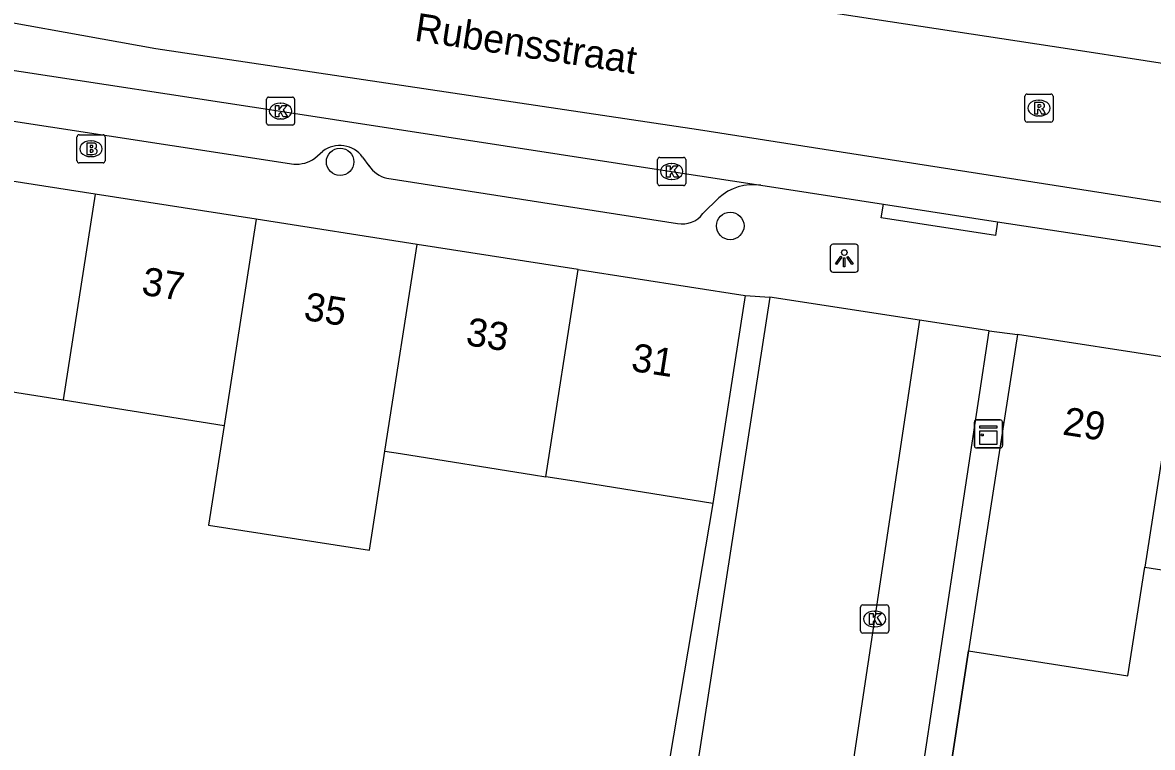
# Model space of a CAD drawing. Extents: x 162172 to 163187, y 382874 to 383684.
# Drawn here: x 162573.41 to 162613.64, y 383312.12 to 383337.94 of the extents above; entities that cross this region are included whole.
import ezdxf

# ---------------------------------------------------------------- set-up
doc = ezdxf.new("R2010")
doc.units = 0
for name, color, linetype in [('IMGEO_Boom', 7, 'Continuous'), ('IMGEO_Brandkraan', 7, 'Continuous'), ('IMGEO_Kast', 7, 'Continuous'), ('IMGEO_Kolk', 7, 'Continuous'), ('IMGEO_Lichtpunt', 7, 'Continuous'), ('IMGEO_Muur', 7, 'Continuous'), ('IMGEO_Openbare_ruimte_label', 7, 'Continuous'), ('IMGEO_Pand', 7, 'Continuous'), ('IMGEO_Pand_nummerreeks', 7, 'Continuous'), ('IMGEO_Rijbaan_lokaal_gesloten', 7, 'Continuous'), ('IMGEO_Rijbaan_lokaal_open', 7, 'Continuous'), ('IMGEO_Rioolput', 7, 'Continuous'), ('IMGEO_Voetpad_open', 7, 'Continuous')]:
    doc.layers.add(name, color=color, linetype=linetype)

msp = doc.modelspace()

# ---------------------------------------------------------------- linework, layer by layer
at = {"layer": 'IMGEO_Boom'}
for centre in [(162584.716, 383332.983), (162598.611, 383330.697)]:
    msp.add_circle(centre, 0.489, dxfattribs=at)
at = {"layer": 'IMGEO_Brandkraan'}
for p, q in [((162575.347, 383333.02), (162575.347, 383333.872)), ((162575.422, 383333.946), (162576.274, 383333.946)), ((162576.348, 383333.872), (162576.348, 383333.02)), ((162575.835, 383333.726), (162575.86, 383333.726)), ((162575.858, 383333.166), (162575.833, 383333.166)), ((162576.274, 383332.946), (162575.422, 383332.946))]:
    msp.add_line(p, q, dxfattribs=at)
for points in [[(162575.347, 383333.02), (162575.347, 383333.872)], [(162575.422, 383333.946), (162576.274, 383333.946)], [(162576.348, 383333.872), (162576.348, 383333.02)], [(162575.695, 383333.646), (162575.695, 383333.246), (162575.908, 383333.246)], [(162575.926, 383333.646), (162575.695, 383333.646)], [(162575.874, 383333.565), (162575.82, 383333.565), (162575.82, 383333.489)], [(162575.82, 383333.489), (162575.873, 383333.489)], [(162575.882, 383333.413), (162575.82, 383333.413), (162575.82, 383333.332)], [(162575.82, 383333.332), (162575.882, 383333.332)], [(162576.274, 383332.946), (162575.422, 383332.946)]]:
    msp.add_lwpolyline(points, dxfattribs=at)
for centre, radius, start, end in [((162575.424, 383333.87), 0.0765, 91.552, 178.448), ((162575.424, 383333.87), 0.0765, 91.552, 178.448), ((162576.272, 383333.87), 0.0765, 1.552, 88.448), ((162576.272, 383333.87), 0.0765, 1.552, 88.448), ((162575.875, 383333.527), 0.0379, 267.8285, 90.9355), ((162575.93, 383333.501), 0.145, 59.4692, 91.5367), ((162575.955, 383333.548), 0.0922, 285.5137, 58.1501), ((162575.96, 383333.356), 0.105, 301.3115, 78.989), ((162575.424, 383333.022), 0.0765, 181.552, 268.448), ((162575.424, 383333.022), 0.0765, 181.552, 268.448), ((162575.883, 383333.372), 0.0404, 269.8759, 90.5077), ((162575.914, 383333.497), 0.251, 268.6676, 293.5347), ((162576.272, 383333.022), 0.0765, 271.552, 358.448), ((162576.272, 383333.022), 0.0765, 271.552, 358.448)]:
    msp.add_arc(centre, radius, start, end, dxfattribs=at)
for centre, major_axis, ratio, start_param, end_param in [((162575.834, 383333.446), (-0.387, 0.002), 0.722429, 4.712389, 7.853982), ((162575.859, 383333.446), (-0.39, 0.002), 0.717154, 1.570796, 4.712389)]:
    msp.add_ellipse(centre, major_axis=major_axis, ratio=ratio, start_param=start_param, end_param=end_param, dxfattribs=at)
at = {"layer": 'IMGEO_Kast'}
for p, q in [((162607.381, 383323.787), (162608.222, 383323.787)), ((162608.222, 383323.787), (162607.381, 383323.787)), ((162607.306, 383322.862), (162607.306, 383323.703)), ((162607.306, 383323.703), (162607.306, 383322.862)), ((162608.306, 383323.712), (162608.306, 383322.871)), ((162608.306, 383322.871), (162608.306, 383323.712)), ((162608.231, 383322.787), (162607.39, 383322.787)), ((162607.39, 383322.787), (162608.231, 383322.787))]:
    msp.add_line(p, q, dxfattribs=at)
for points in [[(162607.501, 383323.577), (162608.101, 383323.577), (162608.101, 383323.492), (162607.501, 383323.492), (162607.501, 383323.577)], [(162607.501, 383323.402), (162608.101, 383323.402), (162608.101, 383322.913), (162607.501, 383322.913), (162607.501, 383323.402)]]:
    msp.add_lwpolyline(points, dxfattribs=at)
msp.add_circle((162607.585, 383323.251), 0.0377, dxfattribs=at)
for centre, start, end in [((162607.384, 383323.709), 92.4484, 184.2845), ((162607.384, 383323.709), 92.4484, 184.2845), ((162608.228, 383323.709), 2.4484, 94.2845), ((162608.228, 383323.709), 2.4484, 94.2845), ((162607.384, 383322.865), 182.4484, 274.2845), ((162607.384, 383322.865), 182.4484, 274.2845), ((162608.228, 383322.865), 272.4484, 4.2845), ((162608.228, 383322.865), 272.4484, 4.2845)]:
    msp.add_arc(centre, 0.0779, start, end, dxfattribs=at)
at = {"layer": 'IMGEO_Kolk'}
for p, q in [((162582.095, 383334.363), (162582.095, 383335.215)), ((162582.17, 383335.289), (162583.022, 383335.289)), ((162582.583, 383335.069), (162582.608, 383335.069)), ((162583.096, 383335.215), (162583.096, 383334.363)), ((162583.022, 383334.289), (162582.17, 383334.289)), ((162582.606, 383334.509), (162582.581, 383334.509)), ((162596.022, 383332.211), (162596.022, 383333.063)), ((162596.097, 383333.137), (162596.949, 383333.137)), ((162597.023, 383333.063), (162597.023, 383332.211)), ((162596.51, 383332.917), (162596.535, 383332.917)), ((162596.533, 383332.357), (162596.508, 383332.357)), ((162596.949, 383332.137), (162596.097, 383332.137)), ((162603.253, 383316.267), (162603.253, 383317.119)), ((162603.328, 383317.193), (162604.18, 383317.193)), ((162603.741, 383316.973), (162603.766, 383316.973)), ((162604.254, 383317.119), (162604.254, 383316.267)), ((162604.18, 383316.193), (162603.328, 383316.193)), ((162603.764, 383316.413), (162603.739, 383316.413))]:
    msp.add_line(p, q, dxfattribs=at)
for points in [[(162582.095, 383334.363), (162582.095, 383335.215)], [(162582.17, 383335.289), (162583.022, 383335.289)], [(162583.096, 383335.215), (162583.096, 383334.363)], [(162582.416, 383334.989), (162582.539, 383334.989), (162582.539, 383334.838), (162582.669, 383334.989), (162582.833, 383334.989), (162582.687, 383334.838), (162582.84, 383334.589), (162582.688, 383334.589), (162582.603, 383334.753), (162582.539, 383334.686), (162582.539, 383334.589), (162582.416, 383334.589), (162582.416, 383334.989)], [(162583.022, 383334.289), (162582.17, 383334.289)], [(162596.022, 383332.211), (162596.022, 383333.063)], [(162596.097, 383333.137), (162596.949, 383333.137)], [(162597.023, 383333.063), (162597.023, 383332.211)], [(162596.343, 383332.837), (162596.466, 383332.837), (162596.466, 383332.686), (162596.596, 383332.837), (162596.76, 383332.837), (162596.614, 383332.686), (162596.767, 383332.437), (162596.615, 383332.437), (162596.53, 383332.601), (162596.466, 383332.534), (162596.466, 383332.437), (162596.343, 383332.437), (162596.343, 383332.837)], [(162596.949, 383332.137), (162596.097, 383332.137)], [(162603.253, 383316.267), (162603.253, 383317.119)], [(162603.328, 383317.193), (162604.18, 383317.193)], [(162604.254, 383317.119), (162604.254, 383316.267)], [(162603.574, 383316.893), (162603.697, 383316.893), (162603.697, 383316.742), (162603.827, 383316.893), (162603.991, 383316.893), (162603.845, 383316.742), (162603.998, 383316.493), (162603.846, 383316.493), (162603.761, 383316.657), (162603.697, 383316.59), (162603.697, 383316.493), (162603.574, 383316.493), (162603.574, 383316.893)], [(162604.18, 383316.193), (162603.328, 383316.193)]]:
    msp.add_lwpolyline(points, dxfattribs=at)
for centre, start, end in [((162582.172, 383335.213), 91.552, 178.448), ((162582.172, 383335.213), 91.552, 178.448), ((162583.02, 383335.213), 1.552, 88.448), ((162583.02, 383335.213), 1.552, 88.448), ((162582.172, 383334.365), 181.552, 268.448), ((162582.172, 383334.365), 181.552, 268.448), ((162583.02, 383334.365), 271.552, 358.448), ((162583.02, 383334.365), 271.552, 358.448), ((162596.099, 383333.061), 91.552, 178.448), ((162596.099, 383333.061), 91.552, 178.448), ((162596.947, 383333.061), 1.552, 88.448), ((162596.947, 383333.061), 1.552, 88.448), ((162596.099, 383332.213), 181.552, 268.448), ((162596.099, 383332.213), 181.552, 268.448), ((162596.947, 383332.213), 271.552, 358.448), ((162596.947, 383332.213), 271.552, 358.448), ((162603.33, 383317.117), 91.552, 178.448), ((162603.33, 383317.117), 91.552, 178.448), ((162604.178, 383317.117), 1.552, 88.448), ((162604.178, 383317.117), 1.552, 88.448), ((162603.33, 383316.269), 181.552, 268.448), ((162603.33, 383316.269), 181.552, 268.448), ((162604.178, 383316.269), 271.552, 358.448), ((162604.178, 383316.269), 271.552, 358.448)]:
    msp.add_arc(centre, 0.0765, start, end, dxfattribs=at)
for centre, major_axis, ratio, start_param, end_param in [((162582.582, 383334.789), (-0.387, 0.002), 0.722429, 4.712389, 7.853982), ((162582.607, 383334.789), (-0.39, 0.002), 0.717154, 1.570796, 4.712389), ((162596.509, 383332.637), (-0.387, 0.002), 0.722429, 4.712389, 7.853982), ((162596.534, 383332.637), (-0.39, 0.002), 0.717154, 1.570796, 4.712389), ((162603.74, 383316.693), (-0.387, 0.002), 0.722429, 4.712389, 7.853982), ((162603.765, 383316.693), (-0.39, 0.002), 0.717154, 1.570796, 4.712389)]:
    msp.add_ellipse(centre, major_axis=major_axis, ratio=ratio, start_param=start_param, end_param=end_param, dxfattribs=at)
at = {"layer": 'IMGEO_Lichtpunt'}
for p, q in [((162602.173, 383329.951), (162602.173, 383329.144)), ((162602.173, 383329.951), (162602.173, 383329.144)), ((162603.075, 383330.046), (162602.267, 383330.046)), ((162603.075, 383330.046), (162602.267, 383330.046)), ((162603.169, 383329.144), (162603.169, 383329.951)), ((162603.169, 383329.144), (162603.169, 383329.951)), ((162602.267, 383329.05), (162603.075, 383329.05)), ((162602.267, 383329.05), (162603.075, 383329.05))]:
    msp.add_line(p, q, dxfattribs=at)
for points in [[(162602.547, 383329.615), (162602.586, 383329.587), (162602.398, 383329.325), (162602.36, 383329.352), (162602.547, 383329.615)], [(162602.649, 383329.567), (162602.696, 383329.567), (162602.696, 383329.245), (162602.649, 383329.245), (162602.649, 383329.567)], [(162602.759, 383329.587), (162602.797, 383329.614), (162602.984, 383329.352), (162602.945, 383329.324), (162602.759, 383329.587)]]:
    msp.add_lwpolyline(points, dxfattribs=at)
msp.add_circle((162602.672, 383329.749), 0.0994, dxfattribs=at)
for centre, start, end in [((162602.267, 383329.951), 90, 180), ((162602.267, 383329.951), 90, 180), ((162603.075, 383329.951), 0, 90), ((162603.075, 383329.951), 0, 90), ((162602.267, 383329.144), 180, 270), ((162602.267, 383329.144), 180, 270), ((162603.075, 383329.144), 270, 0), ((162603.075, 383329.144), 270, 360)]:
    msp.add_arc(centre, 0.0946, start, end, dxfattribs=at)
at = {"layer": 'IMGEO_Muur'}
for points in [[(162597.99, 383320.811), (162595.823, 383307.967)], [(162607.099, 383315.555), (162605.696, 383306.402)]]:
    msp.add_lwpolyline(points, dxfattribs=at)
at = {"layer": 'IMGEO_Pand'}
for points in [[(162576, 383331.826), (162570.27, 383332.718)], [(162576, 383331.826), (162574.859, 383324.497)], [(162581.73, 383330.933), (162576, 383331.826)], [(162581.73, 383330.933), (162580.586, 383323.584)], [(162587.461, 383330.041), (162581.73, 383330.933)], [(162586.314, 383322.672), (162587.461, 383330.041)], [(162593.192, 383329.148), (162587.461, 383330.041)], [(162592.043, 383321.759), (162593.192, 383329.148)], [(162593.192, 383329.148), (162599.144, 383328.221)], [(162599.144, 383328.221), (162597.99, 383320.811)], [(162608.843, 383326.831), (162607.691, 383319.421), (162607.099, 383315.555)], [(162614.527, 383325.947), (162608.843, 383326.831)], [(162614.527, 383325.947), (162613.372, 383318.538)], [(162568.897, 383323.907), (162569.289, 383323.846), (162569.522, 383325.347), (162574.859, 383324.497)], [(162574.859, 383324.497), (162580.586, 383323.584)], [(162580.586, 383323.584), (162580.034, 383320.039), (162585.765, 383319.147), (162586.314, 383322.672)], [(162586.314, 383322.672), (162586.868, 383322.584), (162591.6, 383321.83), (162592.043, 383321.759)], [(162597.99, 383320.811), (162593.053, 383321.598), (162592.043, 383321.759)], [(162607.099, 383315.555), (162612.77, 383314.672), (162613.372, 383318.538)], [(162613.372, 383318.538), (162619.053, 383317.654)]]:
    msp.add_lwpolyline(points, dxfattribs=at)
at = {"layer": 'IMGEO_Rijbaan_lokaal_gesloten'}
for points in [[(162529.068, 383389.331), (162532.979, 383384.867), (162547.857, 383367.645), (162564.078, 383348.944), (162566.493, 383346.567), (162567.778, 383345.671), (162569.764, 383344.268), (162572.023, 383343.216), (162574.438, 383342.515), (162592.762, 383339.748), (162610.619, 383337.021), (162627.21, 383334.45), (162667.305, 383328.139)], [(162525.302, 383386.015), (162530.019, 383380.581), (162547.078, 383360.866), (162553.621, 383353.151), (162561.721, 383344.034), (162563.747, 383342.242), (162565.772, 383340.762), (162567.875, 383339.515), (162570.367, 383338.424), (162578.157, 383337.021), (162597.474, 383334.138), (162623.802, 383330.008), (162643.197, 383327.047), (162662.339, 383324.046)], [(162572.334, 383336.354), (162582.593, 383334.79), (162596.519, 383332.638), (162599.695, 383332.15)], [(162599.695, 383332.15), (162604.062, 383331.476)], [(162604.062, 383331.476), (162608.129, 383330.849)], [(162608.129, 383330.849), (162614.538, 383329.866)]]:
    msp.add_lwpolyline(points, dxfattribs=at)
at = {"layer": 'IMGEO_Rijbaan_lokaal_open'}
for points in [[(162605.35, 383327.337), (162602.451, 383308.062), (162601.843, 383304.032)], [(162607.835, 383326.956), (162605.35, 383327.337)], [(162601.843, 383304.032), (162604.307, 383303.658), (162607.835, 383326.956)]]:
    msp.add_lwpolyline(points, dxfattribs=at)
at = {"layer": 'IMGEO_Rioolput'}
for p, q in [((162609.104, 383334.47), (162609.104, 383335.322)), ((162609.179, 383335.396), (162610.031, 383335.396)), ((162609.592, 383335.176), (162609.617, 383335.176)), ((162610.105, 383335.322), (162610.105, 383334.47)), ((162610.031, 383334.396), (162609.179, 383334.396)), ((162609.615, 383334.616), (162609.59, 383334.616))]:
    msp.add_line(p, q, dxfattribs=at)
for points in [[(162609.104, 383334.47), (162609.104, 383335.322)], [(162609.179, 383335.396), (162610.031, 383335.396)], [(162609.693, 383335.094), (162609.441, 383335.096), (162609.441, 383334.696)], [(162610.105, 383335.322), (162610.105, 383334.47)], [(162609.441, 383334.696), (162609.565, 383334.696), (162609.565, 383334.858), (162609.576, 383334.858)], [(162609.619, 383335.015), (162609.565, 383335.015), (162609.565, 383334.934)], [(162609.565, 383334.934), (162609.617, 383334.934)], [(162609.623, 383334.829), (162609.694, 383334.696), (162609.834, 383334.696), (162609.769, 383334.822)], [(162610.031, 383334.396), (162609.179, 383334.396)]]:
    msp.add_lwpolyline(points, dxfattribs=at)
for centre, radius, start, end in [((162609.181, 383335.32), 0.0765, 91.552, 178.448), ((162609.181, 383335.32), 0.0765, 91.552, 178.448), ((162609.692, 383334.984), 0.109, 350.3612, 89.416), ((162610.029, 383335.32), 0.0765, 1.552, 88.448), ((162610.029, 383335.32), 0.0765, 1.552, 88.448), ((162609.575, 383334.805), 0.0533, 26.0293, 88.6989), ((162609.601, 383335.123), 0.19, 274.7715, 282.9687), ((162609.625, 383334.919), 0.0964, 77.0061, 93.1865), ((162609.639, 383334.976), 0.0378, 276.6634, 79.6772), ((162609.69, 383334.984), 0.112, 277.5842, 350.9817), ((162609.674, 383334.769), 0.108, 29.5134, 73.7905), ((162609.181, 383334.472), 0.0765, 181.552, 268.448), ((162609.181, 383334.472), 0.0765, 181.552, 268.448), ((162610.029, 383334.472), 0.0765, 271.552, 358.448), ((162610.029, 383334.472), 0.0765, 271.552, 358.448)]:
    msp.add_arc(centre, radius, start, end, dxfattribs=at)
for centre, major_axis, ratio, start_param, end_param in [((162609.591, 383334.896), (-0.387, 0.002), 0.722429, 4.712389, 7.853982), ((162609.616, 383334.896), (-0.39, 0.002), 0.717154, 1.570796, 4.712389)]:
    msp.add_ellipse(centre, major_axis=major_axis, ratio=ratio, start_param=start_param, end_param=end_param, dxfattribs=at)
at = {"layer": 'IMGEO_Voetpad_open'}
for points in [[(162571.261, 383335.487), (162571.511, 383334.993), (162571.813, 383334.744), (162572.148, 383334.573), (162583.064, 383332.902)], [(162583.816, 383333.11), (162584.106, 383333.359)], [(162585.516, 383333.151), (162585.742, 383332.845)], [(162586.381, 383332.4), (162596.736, 383330.788)], [(162597.631, 383331.136), (162598.2, 383331.694)], [(162608.129, 383330.849), (162608.053, 383330.355), (162603.986, 383330.983), (162604.062, 383331.476)], [(162599.144, 383328.221), (162600.021, 383328.154)], [(162600.021, 383328.154), (162596.417, 383304.853), (162601.843, 383304.032)], [(162605.35, 383327.337), (162600.021, 383328.154)], [(162607.835, 383326.956), (162608.843, 383326.831)], [(162597.99, 383320.811), (162595.823, 383307.967)], [(162605.696, 383306.402), (162607.099, 383315.555)]]:
    msp.add_lwpolyline(points, dxfattribs=at)
for centre, radius, start, end in [((162584.709, 383332.564), 0.998, 36.0507, 127.1661), ((162583.153, 383334.045), 1.147, 265.569, 305.3535), ((162586.609, 383333.408), 1.033, 213.014, 257.2792), ((162599.433, 383330.331), 1.838, 81.793, 132.1322), ((162596.911, 383331.662), 0.891, 258.6487, 323.8461)]:
    msp.add_arc(centre, radius, start, end, dxfattribs=at)

# ---------------------------------------------------------------- texts
at = {"layer": 'IMGEO_Openbare_ruimte_label'}
msp.add_text('Rubensstraat', height=1, rotation=351.3758, dxfattribs=at).set_placement((162587.332, 383337.303))
at = {"layer": 'IMGEO_Pand_nummerreeks'}
for s, rotation, p in [('37', 351.1475, (162577.611, 383328.255)), ('35', 351.1475, (162583.386, 383327.356)), ('33', 351.1478, (162589.162, 383326.457)), ('31', 351.1475, (162595.046, 383325.539)), ('29', 351.1552, (162610.412, 383323.268))]:
    msp.add_text(s, height=1, rotation=rotation, dxfattribs=at).set_placement(p)

doc.saveas('drawing.dxf')
